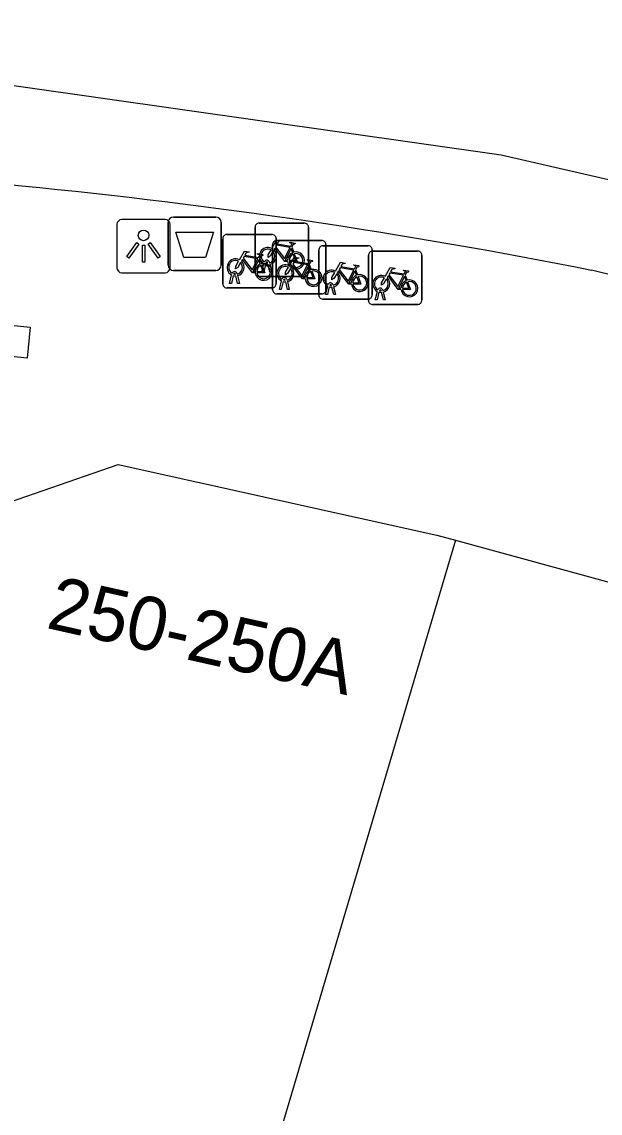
# Model space of a CAD drawing. Extents: x 162172 to 163187, y 382874 to 383684.
# Drawn here: x 162925.71 to 162936.54, y 383663.18 to 383683.61 of the extents above; entities that cross this region are included whole.
import ezdxf

# ---------------------------------------------------------------- set-up
doc = ezdxf.new("R2010")
doc.units = 0
for name, color, linetype in [('IMGEO_Afvalbak', 7, 'Continuous'), ('IMGEO_Fietsenrek', 7, 'Continuous'), ('IMGEO_Lichtpunt', 7, 'Continuous'), ('IMGEO_Pand', 7, 'Continuous'), ('IMGEO_Pand_nummerreeks', 7, 'Continuous'), ('IMGEO_Rijbaan_lokaal_gesloten', 7, 'Continuous'), ('IMGEO_Voetpad_open', 7, 'Continuous')]:
    doc.layers.add(name, color=color, linetype=linetype)

msp = doc.modelspace()

# ---------------------------------------------------------------- linework, layer by layer
at = {"layer": 'IMGEO_Afvalbak'}
for p, q in [((162928.45, 383679.06), (162928.45, 383679.86)), ((162928.45, 383679.86), (162928.45, 383679.06)), ((162928.55, 383679.96), (162929.34, 383679.96)), ((162929.34, 383679.96), (162928.55, 383679.96)), ((162929.44, 383679.86), (162929.44, 383679.06)), ((162929.44, 383679.06), (162929.44, 383679.86)), ((162929.34, 383678.96), (162928.55, 383678.96)), ((162928.55, 383678.96), (162929.34, 383678.96))]:
    msp.add_line(p, q, dxfattribs=at)
msp.add_lwpolyline([(162928.593, 383679.674), (162929.297, 383679.674), (162929.148, 383679.204), (162928.742, 383679.204), (162928.593, 383679.674)], dxfattribs=at)
for centre, start, end in [((162928.55, 383679.86), 90, 180), ((162928.55, 383679.86), 90, 180), ((162929.34, 383679.86), 0, 90), ((162929.34, 383679.86), 360, 90), ((162928.55, 383679.06), 180, 270), ((162928.55, 383679.06), 180, 270), ((162929.34, 383679.06), 270, 0), ((162929.34, 383679.06), 270, 0)]:
    msp.add_arc(centre, 0.1, start, end, dxfattribs=at)
at = {"layer": 'IMGEO_Fietsenrek'}
for p, q in [((162930.152, 383679.846), (162930.993, 383679.846)), ((162930.993, 383679.846), (162930.152, 383679.846)), ((162929.546, 383679.633), (162930.387, 383679.633)), ((162930.387, 383679.633), (162929.546, 383679.633)), ((162930.077, 383678.921), (162930.077, 383679.762)), ((162930.077, 383679.762), (162930.077, 383678.921)), ((162931.077, 383679.771), (162931.077, 383678.93)), ((162931.077, 383678.93), (162931.077, 383679.771)), ((162929.471, 383678.708), (162929.471, 383679.549)), ((162929.471, 383679.549), (162929.471, 383678.708)), ((162930.405, 383678.596), (162930.405, 383679.437)), ((162930.405, 383679.437), (162930.405, 383678.596)), ((162930.471, 383679.558), (162930.471, 383678.717)), ((162930.471, 383678.717), (162930.471, 383679.558)), ((162930.48, 383679.521), (162931.321, 383679.521)), ((162931.321, 383679.521), (162930.48, 383679.521)), ((162930.764, 383679.395), (162930.8, 383679.3)), ((162931.346, 383679.423), (162932.187, 383679.423)), ((162932.187, 383679.423), (162931.346, 383679.423)), ((162931.405, 383679.446), (162931.405, 383678.605)), ((162931.405, 383678.605), (162931.405, 383679.446)), ((162930.158, 383679.182), (162930.194, 383679.087)), ((162931.271, 383678.498), (162931.271, 383679.339)), ((162931.271, 383679.339), (162931.271, 383678.498)), ((162932.201, 383678.399), (162932.201, 383679.24)), ((162932.201, 383679.24), (162932.201, 383678.399)), ((162932.271, 383679.348), (162932.271, 383678.507)), ((162932.271, 383678.507), (162932.271, 383679.348)), ((162932.276, 383679.324), (162933.117, 383679.324)), ((162933.117, 383679.324), (162932.276, 383679.324)), ((162933.201, 383679.249), (162933.201, 383678.408)), ((162933.201, 383678.408), (162933.201, 383679.249)), ((162930.204, 383678.93), (162930.243, 383679.09)), ((162930.273, 383679.078), (162930.238, 383678.93)), ((162930.315, 383679.102), (162930.314, 383679.106)), ((162930.356, 383678.93), (162930.322, 383679.072)), ((162930.346, 383679.113), (162930.347, 383679.106)), ((162930.354, 383679.076), (162930.389, 383678.93)), ((162931.092, 383679.07), (162931.128, 383678.975)), ((162931.958, 383678.972), (162931.994, 383678.877)), ((162929.598, 383678.717), (162929.637, 383678.877)), ((162929.667, 383678.865), (162929.632, 383678.717)), ((162929.709, 383678.889), (162929.708, 383678.893)), ((162929.75, 383678.717), (162929.716, 383678.859)), ((162929.74, 383678.9), (162929.741, 383678.893)), ((162929.748, 383678.863), (162929.783, 383678.717)), ((162931.002, 383678.846), (162930.161, 383678.846)), ((162930.161, 383678.846), (162931.002, 383678.846)), ((162930.238, 383678.93), (162930.204, 383678.93)), ((162930.389, 383678.93), (162930.356, 383678.93)), ((162930.532, 383678.605), (162930.571, 383678.765)), ((162930.643, 383678.777), (162930.642, 383678.781)), ((162930.674, 383678.788), (162930.675, 383678.781)), ((162932.888, 383678.873), (162932.924, 383678.778)), ((162930.396, 383678.633), (162929.555, 383678.633)), ((162929.555, 383678.633), (162930.396, 383678.633)), ((162929.632, 383678.717), (162929.598, 383678.717)), ((162929.783, 383678.717), (162929.75, 383678.717)), ((162930.566, 383678.605), (162930.532, 383678.605)), ((162930.601, 383678.753), (162930.566, 383678.605)), ((162930.684, 383678.605), (162930.65, 383678.747)), ((162930.682, 383678.751), (162930.717, 383678.605)), ((162930.717, 383678.605), (162930.684, 383678.605)), ((162931.398, 383678.507), (162931.437, 383678.667)), ((162931.467, 383678.655), (162931.432, 383678.507)), ((162931.509, 383678.679), (162931.508, 383678.683)), ((162931.55, 383678.507), (162931.516, 383678.649)), ((162931.54, 383678.69), (162931.541, 383678.683)), ((162931.548, 383678.653), (162931.583, 383678.507)), ((162932.328, 383678.408), (162932.367, 383678.568)), ((162932.397, 383678.556), (162932.362, 383678.408)), ((162932.439, 383678.58), (162932.438, 383678.584)), ((162932.48, 383678.408), (162932.446, 383678.55)), ((162932.47, 383678.591), (162932.471, 383678.584)), ((162932.478, 383678.554), (162932.513, 383678.408)), ((162931.33, 383678.521), (162930.489, 383678.521)), ((162930.489, 383678.521), (162931.33, 383678.521)), ((162932.196, 383678.423), (162931.355, 383678.423)), ((162931.355, 383678.423), (162932.196, 383678.423)), ((162931.432, 383678.507), (162931.398, 383678.507)), ((162931.583, 383678.507), (162931.55, 383678.507)), ((162932.362, 383678.408), (162932.328, 383678.408)), ((162932.513, 383678.408), (162932.48, 383678.408)), ((162933.126, 383678.324), (162932.285, 383678.324)), ((162932.285, 383678.324), (162933.126, 383678.324))]:
    msp.add_line(p, q, dxfattribs=at)
for points in [[(162930.39, 383679.372), (162930.485, 383679.536), (162930.571, 383679.522), (162930.573, 383679.513), (162930.517, 383679.502), (162930.49, 383679.457), (162930.746, 383679.416)], [(162930.686, 383679.128), (162930.636, 383679.128), (162930.445, 383679.379), (162930.426, 383679.347)], [(162930.733, 383679.391), (162930.476, 383679.432), (162930.459, 383679.403), (162930.626, 383679.183), (162930.733, 383679.391)], [(162930.781, 383679.293), (162930.751, 383679.37), (162930.642, 383679.152), (162930.685, 383679.152)], [(162930.746, 383679.416), (162930.771, 383679.465), (162930.765, 383679.469), (162930.742, 383679.473), (162930.73, 383679.48), (162930.729, 383679.483), (162930.731, 383679.488), (162930.826, 383679.473), (162930.828, 383679.463), (162930.818, 383679.45), (162930.806, 383679.444), (162930.792, 383679.45), (162930.764, 383679.395)], [(162929.784, 383679.159), (162929.879, 383679.323), (162929.965, 383679.309), (162929.967, 383679.3), (162929.911, 383679.289), (162929.884, 383679.244), (162930.14, 383679.203)], [(162930.08, 383678.915), (162930.03, 383678.915), (162929.839, 383679.166), (162929.82, 383679.134)], [(162930.127, 383679.178), (162929.87, 383679.219), (162929.853, 383679.19), (162930.02, 383678.97), (162930.127, 383679.178)], [(162930.14, 383679.203), (162930.165, 383679.252), (162930.159, 383679.256), (162930.136, 383679.26), (162930.124, 383679.267), (162930.123, 383679.27), (162930.125, 383679.275), (162930.22, 383679.26), (162930.222, 383679.25), (162930.212, 383679.237), (162930.2, 383679.231), (162930.186, 383679.237), (162930.158, 383679.182)], [(162930.411, 383679.32), (162930.359, 383679.23), (162930.319, 383679.205), (162930.32, 383679.252), (162930.375, 383679.346)], [(162930.715, 383679.152), (162930.835, 383679.151), (162930.791, 383679.265)], [(162930.811, 383679.272), (162930.866, 383679.127), (162930.716, 383679.127)], [(162930.718, 383679.047), (162930.813, 383679.211), (162930.899, 383679.197), (162930.901, 383679.188), (162930.845, 383679.177), (162930.818, 383679.132), (162931.074, 383679.091)], [(162931.074, 383679.091), (162931.099, 383679.14), (162931.093, 383679.144), (162931.07, 383679.148), (162931.058, 383679.155), (162931.057, 383679.158), (162931.059, 383679.163), (162931.154, 383679.148), (162931.156, 383679.138), (162931.146, 383679.125), (162931.134, 383679.119), (162931.12, 383679.125), (162931.092, 383679.07)], [(162929.805, 383679.107), (162929.753, 383679.017), (162929.713, 383678.992), (162929.714, 383679.039), (162929.769, 383679.133)], [(162930.175, 383679.08), (162930.145, 383679.157), (162930.036, 383678.939), (162930.079, 383678.939)], [(162930.109, 383678.939), (162930.229, 383678.938), (162930.185, 383679.052)], [(162930.205, 383679.059), (162930.26, 383678.914), (162930.11, 383678.914)], [(162930.739, 383678.995), (162930.687, 383678.905), (162930.647, 383678.88), (162930.648, 383678.927), (162930.703, 383679.021)], [(162931.014, 383678.803), (162930.964, 383678.803), (162930.773, 383679.054), (162930.754, 383679.022)], [(162931.061, 383679.066), (162930.804, 383679.107), (162930.787, 383679.078), (162930.954, 383678.858), (162931.061, 383679.066)], [(162931.109, 383678.968), (162931.079, 383679.045), (162930.97, 383678.827), (162931.013, 383678.827)], [(162931.584, 383678.949), (162931.679, 383679.113), (162931.765, 383679.099), (162931.767, 383679.09), (162931.711, 383679.079), (162931.684, 383679.034), (162931.94, 383678.993)], [(162931.927, 383678.968), (162931.67, 383679.009), (162931.653, 383678.98), (162931.82, 383678.76), (162931.927, 383678.968)], [(162931.94, 383678.993), (162931.965, 383679.042), (162931.959, 383679.046), (162931.936, 383679.05), (162931.924, 383679.057), (162931.923, 383679.06), (162931.925, 383679.065), (162932.02, 383679.05), (162932.022, 383679.04), (162932.012, 383679.027), (162932, 383679.021), (162931.986, 383679.027), (162931.958, 383678.972)], [(162932.514, 383678.85), (162932.609, 383679.014), (162932.695, 383679), (162932.697, 383678.991), (162932.641, 383678.98), (162932.614, 383678.935), (162932.87, 383678.894)], [(162932.87, 383678.894), (162932.895, 383678.943), (162932.889, 383678.947), (162932.866, 383678.951), (162932.854, 383678.958), (162932.853, 383678.961), (162932.855, 383678.966), (162932.95, 383678.951), (162932.952, 383678.941), (162932.942, 383678.928), (162932.93, 383678.922), (162932.916, 383678.928), (162932.888, 383678.873)], [(162931.043, 383678.827), (162931.163, 383678.826), (162931.119, 383678.94)], [(162931.139, 383678.947), (162931.194, 383678.802), (162931.044, 383678.802)], [(162931.605, 383678.897), (162931.553, 383678.807), (162931.513, 383678.782), (162931.514, 383678.829), (162931.569, 383678.923)], [(162931.88, 383678.705), (162931.83, 383678.705), (162931.639, 383678.956), (162931.62, 383678.924)], [(162931.975, 383678.87), (162931.945, 383678.947), (162931.836, 383678.729), (162931.879, 383678.729)], [(162931.909, 383678.729), (162932.029, 383678.728), (162931.985, 383678.842)], [(162932.005, 383678.849), (162932.06, 383678.704), (162931.91, 383678.704)], [(162932.535, 383678.798), (162932.483, 383678.708), (162932.443, 383678.683), (162932.444, 383678.73), (162932.499, 383678.824)], [(162932.81, 383678.606), (162932.76, 383678.606), (162932.569, 383678.857), (162932.55, 383678.825)], [(162932.857, 383678.869), (162932.6, 383678.91), (162932.583, 383678.881), (162932.75, 383678.661), (162932.857, 383678.869)], [(162932.905, 383678.771), (162932.875, 383678.848), (162932.766, 383678.63), (162932.809, 383678.63)], [(162932.839, 383678.63), (162932.959, 383678.629), (162932.915, 383678.743)], [(162932.935, 383678.75), (162932.99, 383678.605), (162932.84, 383678.605)]]:
    msp.add_lwpolyline(points, dxfattribs=at)
for centre, radius, start, end in [((162930.155, 383679.768), 0.0779, 92.4484, 184.2845), ((162930.155, 383679.768), 0.0779, 92.4484, 184.2845), ((162930.999, 383679.768), 0.0779, 2.4484, 94.2845), ((162930.999, 383679.768), 0.0779, 2.4484, 94.2845), ((162929.549, 383679.555), 0.0779, 92.4484, 184.2845), ((162929.549, 383679.555), 0.0779, 92.4484, 184.2845), ((162930.393, 383679.555), 0.0779, 2.4484, 94.2845), ((162930.393, 383679.555), 0.0779, 2.4484, 94.2845), ((162930.317, 383679.231), 0.159, 62.6766, 242.1369), ((162930.483, 383679.443), 0.0779, 92.4484, 184.2845), ((162930.483, 383679.443), 0.0779, 92.4484, 184.2845), ((162931.349, 383679.345), 0.0779, 92.4484, 184.2845), ((162931.349, 383679.345), 0.0779, 92.4484, 184.2845), ((162931.327, 383679.443), 0.0779, 2.4484, 94.2845), ((162931.327, 383679.443), 0.0779, 2.4484, 94.2845), ((162932.193, 383679.345), 0.0779, 2.4484, 94.2845), ((162932.193, 383679.345), 0.0779, 2.4484, 94.2845), ((162929.711, 383679.018), 0.159, 62.6766, 242.1369), ((162930.317, 383679.231), 0.129, 63.3192, 238.903), ((162930.317, 383679.231), 0.129, 283.6043, 43.4302), ((162930.317, 383679.231), 0.159, 283.5766, 46.6042), ((162930.844, 383679.147), 0.159, 113.3408, 178.3217), ((162930.844, 383679.147), 0.159, 187.0065, 105.7708), ((162930.844, 383679.147), 0.129, 113.923, 177.9556), ((162930.844, 383679.147), 0.129, 188.6715, 104.5883), ((162932.279, 383679.246), 0.0779, 92.4484, 184.2845), ((162932.279, 383679.246), 0.0779, 92.4484, 184.2845), ((162933.123, 383679.246), 0.0779, 2.4484, 94.2845), ((162933.123, 383679.246), 0.0779, 2.4484, 94.2845), ((162929.711, 383679.018), 0.129, 63.3192, 238.903), ((162929.711, 383679.018), 0.129, 283.6043, 43.4302), ((162929.711, 383679.018), 0.159, 283.5766, 46.6042), ((162930.238, 383678.934), 0.159, 113.3408, 178.3217), ((162930.238, 383678.934), 0.159, 187.0065, 105.7708), ((162930.238, 383678.934), 0.129, 113.923, 177.9556), ((162930.238, 383678.934), 0.129, 188.6715, 104.5883), ((162930.297, 383679.102), 0.0499, 12.8025, 158.6934), ((162930.317, 383679.231), 0.159, 253.9967, 271.7867), ((162930.297, 383679.102), 0.0174, 12.8025, 163.4502), ((162930.317, 383679.231), 0.129, 253.415, 269.0204), ((162930.645, 383678.906), 0.159, 62.6766, 242.1369), ((162930.645, 383678.906), 0.129, 63.3192, 238.903), ((162930.645, 383678.906), 0.129, 283.6043, 43.4302), ((162930.645, 383678.906), 0.159, 283.5766, 46.6042), ((162931.172, 383678.822), 0.159, 113.3408, 178.3217), ((162931.172, 383678.822), 0.159, 187.0065, 105.7708), ((162931.511, 383678.808), 0.159, 62.6766, 242.1369), ((162929.691, 383678.889), 0.0499, 12.8025, 158.6934), ((162929.711, 383679.018), 0.159, 253.9967, 271.7867), ((162929.691, 383678.889), 0.0174, 12.8025, 163.4502), ((162929.711, 383679.018), 0.129, 253.415, 269.0204), ((162930.155, 383678.924), 0.0779, 182.4484, 274.2845), ((162930.155, 383678.924), 0.0779, 182.4484, 274.2845), ((162930.625, 383678.777), 0.0499, 12.8025, 158.6934), ((162930.625, 383678.777), 0.0174, 12.8025, 163.4502), ((162930.645, 383678.906), 0.129, 253.415, 269.0204), ((162930.999, 383678.924), 0.0779, 272.4484, 4.2845), ((162930.999, 383678.924), 0.0779, 272.4484, 4.2845), ((162931.172, 383678.822), 0.129, 113.923, 177.9556), ((162931.172, 383678.822), 0.129, 188.6715, 104.5883), ((162931.511, 383678.808), 0.129, 63.3192, 238.903), ((162931.511, 383678.808), 0.129, 283.6043, 43.4302), ((162931.511, 383678.808), 0.159, 283.5766, 46.6042), ((162932.038, 383678.724), 0.159, 113.3408, 178.3217), ((162932.038, 383678.724), 0.159, 187.0065, 105.7708), ((162932.038, 383678.724), 0.129, 113.923, 177.9556), ((162932.038, 383678.724), 0.129, 188.6715, 104.5883), ((162932.441, 383678.709), 0.159, 62.6766, 242.1369), ((162932.441, 383678.709), 0.129, 63.3192, 238.903), ((162932.441, 383678.709), 0.129, 283.6043, 43.4302), ((162932.441, 383678.709), 0.159, 283.5766, 46.6042), ((162932.968, 383678.625), 0.159, 113.3408, 178.3217), ((162932.968, 383678.625), 0.159, 187.0065, 105.7708), ((162932.968, 383678.625), 0.129, 188.6715, 104.5883), ((162929.549, 383678.711), 0.0779, 182.4484, 274.2845), ((162929.549, 383678.711), 0.0779, 182.4484, 274.2845), ((162930.393, 383678.711), 0.0779, 272.4484, 4.2845), ((162930.393, 383678.711), 0.0779, 272.4484, 4.2845), ((162930.483, 383678.599), 0.0779, 182.4484, 274.2845), ((162930.483, 383678.599), 0.0779, 182.4484, 274.2845), ((162930.645, 383678.906), 0.159, 253.9967, 271.7867), ((162931.327, 383678.599), 0.0779, 272.4484, 4.2845), ((162931.327, 383678.599), 0.0779, 272.4484, 4.2845), ((162931.491, 383678.679), 0.0499, 12.8025, 158.6934), ((162931.511, 383678.808), 0.159, 253.9967, 271.7867), ((162931.491, 383678.679), 0.0174, 12.8025, 163.4502), ((162931.511, 383678.808), 0.129, 253.415, 269.0204), ((162932.421, 383678.58), 0.0499, 12.8025, 158.6934), ((162932.441, 383678.709), 0.159, 253.9967, 271.7867), ((162932.421, 383678.58), 0.0174, 12.8025, 163.4502), ((162932.441, 383678.709), 0.129, 253.415, 269.0204), ((162932.968, 383678.625), 0.129, 113.923, 177.9556), ((162931.349, 383678.501), 0.0779, 182.4484, 274.2845), ((162931.349, 383678.501), 0.0779, 182.4484, 274.2845), ((162932.193, 383678.501), 0.0779, 272.4484, 4.2845), ((162932.193, 383678.501), 0.0779, 272.4484, 4.2845), ((162932.279, 383678.402), 0.0779, 182.4484, 274.2845), ((162932.279, 383678.402), 0.0779, 182.4484, 274.2845), ((162933.123, 383678.402), 0.0779, 272.4484, 4.2845), ((162933.123, 383678.402), 0.0779, 272.4484, 4.2845)]:
    msp.add_arc(centre, radius, start, end, dxfattribs=at)
at = {"layer": 'IMGEO_Lichtpunt'}
for p, q in [((162927.489, 383679.819), (162927.489, 383679.012)), ((162927.489, 383679.819), (162927.489, 383679.012)), ((162928.391, 383679.914), (162927.583, 383679.914)), ((162928.391, 383679.914), (162927.583, 383679.914)), ((162928.485, 383679.012), (162928.485, 383679.819)), ((162928.485, 383679.012), (162928.485, 383679.819)), ((162927.583, 383678.918), (162928.391, 383678.918)), ((162927.583, 383678.918), (162928.391, 383678.918))]:
    msp.add_line(p, q, dxfattribs=at)
for points in [[(162927.863, 383679.483), (162927.902, 383679.455), (162927.714, 383679.193), (162927.676, 383679.22), (162927.863, 383679.483)], [(162927.965, 383679.435), (162928.012, 383679.435), (162928.012, 383679.113), (162927.965, 383679.113), (162927.965, 383679.435)], [(162928.075, 383679.455), (162928.113, 383679.482), (162928.3, 383679.22), (162928.261, 383679.192), (162928.075, 383679.455)]]:
    msp.add_lwpolyline(points, dxfattribs=at)
msp.add_circle((162927.988, 383679.617), 0.0994, dxfattribs=at)
for centre, start, end in [((162927.583, 383679.819), 90, 180), ((162927.583, 383679.819), 90, 180), ((162928.391, 383679.819), 0, 90), ((162928.391, 383679.819), 0, 90), ((162927.583, 383679.012), 180, 270), ((162927.583, 383679.012), 180, 270), ((162928.391, 383679.012), 270, 0), ((162928.391, 383679.012), 270, 360)]:
    msp.add_arc(centre, 0.0946, start, end, dxfattribs=at)
at = {"layer": 'IMGEO_Pand'}
for points in [[(162920.012, 383672.731), (162927.509, 383675.327), (162933.484, 383674.007), (162933.833, 383673.911)], [(162933.833, 383673.911), (162930.462, 383662.534), (162937.863, 383641.479)], [(162933.833, 383673.911), (162938.647, 383672.595)]]:
    msp.add_lwpolyline(points, dxfattribs=at)
at = {"layer": 'IMGEO_Rijbaan_lokaal_gesloten'}
for points in [[(162873.508, 383679.63), (162885.463, 383682.743), (162894.18, 383683.491), (162901.777, 383683.615), (162914.105, 383683.366), (162924.192, 383682.619), (162934.684, 383681.123), (162939.851, 383679.939), (162950.499, 383677.261), (162960.99, 383674.022), (162983.032, 383667.294), (162989.757, 383665.301), (163013.044, 383658.698), (163024.002, 383654.96), (163028.485, 383653.341), (163043.429, 383647.484), (163052.022, 383644.369), (163086.034, 383633.689), (163088.633, 383632.908), (163092.051, 383630.905)], [(162925.707, 383680.541), (162923.008, 383680.819), (162921.78, 383680.932), (162921.581, 383680.944)], [(162937.366, 383678.721), (162936.378, 383678.963)]]:
    msp.add_lwpolyline(points, dxfattribs=at)
msp.add_arc((162914.858, 383570.304), 110.769, 78.79729, 84.37913, dxfattribs=at)
at = {"layer": 'IMGEO_Voetpad_open'}
msp.add_lwpolyline([(162924.369, 383677.47), (162924.43, 383678.05), (162925.865, 383677.901), (162925.805, 383677.321), (162924.369, 383677.47)], dxfattribs=at)

# ---------------------------------------------------------------- texts
at = {"layer": 'IMGEO_Pand_nummerreeks'}
msp.add_text('250-250A', height=1, rotation=347.3791, dxfattribs=at).set_placement((162926.142, 383672.272))

doc.saveas('drawing.dxf')
